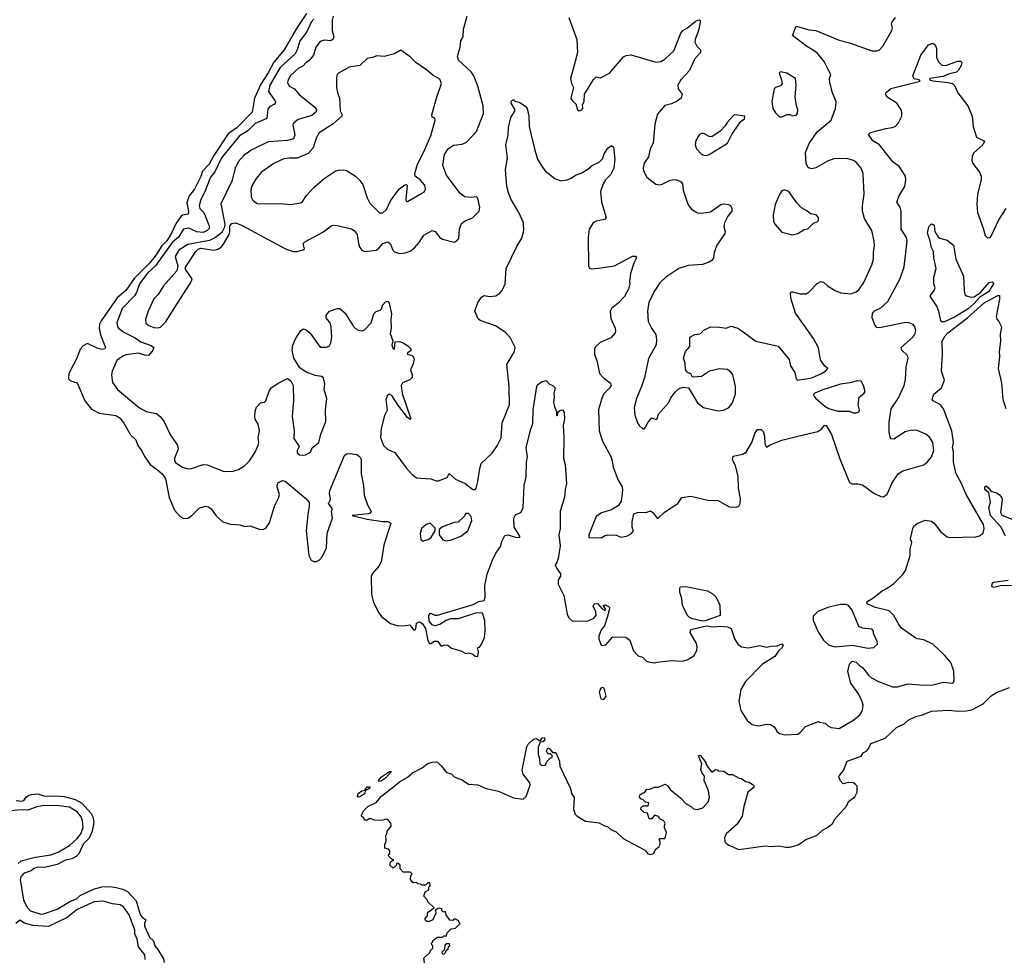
# Model space of a CAD drawing. Extents: x 1995161 to 2088924, y 769148 to 906007.
# Tile 267 of 335: x 2041963 to 2049535, y 848730 to 855958. Entities that reach past the tile are written whole.
import ezdxf

# ---------------------------------------------------------------- set-up
doc = ezdxf.new("R2010")
doc.units = 0

msp = doc.modelspace()

# ---------------------------------------------------------------- linework, layer by layer
at = {"layer": '0CON20XD'}
for points in [[(2044169.2, 856005), (2044090.8, 855889.2), (2043996.8, 855725), (2043918.7, 855631.3), (2043875, 855548.8), (2043818.2, 855461.8), (2043768.2, 855355), (2043750, 855245), (2043635, 855128.9), (2043565, 855079), (2043457.1, 854912.9), (2043420, 854845), (2043368.2, 854791.8), (2043355, 854752), (2043306.3, 854655), (2043267.5, 854602.5), (2043248.2, 854548.2), (2043261.1, 854485), (2043258.3, 854461.7), (2043215, 854453.2), (2043204.5, 854445.5), (2043167.4, 854392.6), (2043126.2, 854305), (2043095, 854255.3), (2043055, 854217.3), (2043005, 854138.4), (2042962.2, 854085), (2042843.2, 853966.8), (2042780, 853875), (2042712.5, 853817.5), (2042588.9, 853641.1), (2042576.7, 853615), (2042574.2, 853584.2), (2042585, 853533.1), (2042622.5, 853435), (2042618.9, 853425), (2042595, 853421), (2042565, 853428.3), (2042485, 853466.8), (2042451.2, 853448.8), (2042427.8, 853422.2), (2042402.7, 853355), (2042341.5, 853235), (2042338.6, 853195), (2042355, 853179.2), (2042404.1, 853164.1), (2042464.6, 853025), (2042515, 852962.5), (2042575, 852931.1), (2042702, 852912), (2042735, 852891.4), (2042764.5, 852855), (2042815.3, 852765.3), (2042855, 852726), (2042871.7, 852681.7), (2042900.8, 852645), (2042925, 852596), (2042965.4, 852535.4), (2043021.9, 852495), (2043058.5, 852465), (2043084.6, 852425), (2043112.8, 852282.8), (2043154.2, 852184.2), (2043196.3, 852136.3), (2043225, 852120.8), (2043255, 852124.4), (2043285, 852141.9), (2043346.2, 852203.8), (2043395.7, 852215.7), (2043415, 852211.4), (2043435, 852195.8), (2043475, 852141.4), (2043525, 852094.2), (2043585, 852076.2), (2043655, 852073.3), (2043695, 852058.8), (2043735, 852064), (2043805, 852038.8), (2043835, 852036.2), (2043855, 852046), (2043885, 852086.2), (2043923.3, 852215), (2043953.4, 852276.6), (2043960, 852305), (2043944, 852365), (2043947.5, 852395), (2043985, 852413.3), (2044005, 852408.8), (2044115, 852315.6), (2044164.4, 852274.4), (2044188, 852245), (2044190, 852215), (2044177.8, 852155), (2044166.5, 852025), (2044186.7, 851835), (2044205, 851799.2), (2044225, 851790.6), (2044245, 851791.1), (2044265, 851801.1), (2044289.5, 851825), (2044322.3, 851895), (2044327.7, 852005), (2044369.1, 852125), (2044361.2, 852175), (2044367.5, 852195), (2044337.5, 852235), (2044353.9, 852266.1), (2044345.8, 852315), (2044348.6, 852335), (2044460.8, 852605), (2044475, 852619.2), (2044505, 852621.1), (2044555, 852614.2), (2044580, 852595), (2044588.8, 852575), (2044589.2, 852465), (2044605.8, 852375.8), (2044611.1, 852301.1), (2044636.7, 852225), (2044665.8, 852174.2), (2044657.6, 852162.4), (2044642.1, 852157.9), (2044520, 852145), (2044635, 852114.7), (2044755, 852096.9), (2044795, 852097.9), (2044816.9, 852085), (2044763.3, 851916.7), (2044742.8, 851787.2), (2044725, 851754.2), (2044672.9, 851695), (2044665.6, 851675), (2044669.5, 851535), (2044684.5, 851475), (2044724.5, 851394.5), (2044745, 851366.2), (2044814.2, 851314.2), (2044865, 851298.8), (2044915, 851296), (2044962.9, 851302.9), (2044995, 851262.5), (2045005, 851264), (2045008.2, 851271.8), (2045015.4, 851314.6), (2045034.6, 851325.4), (2045045, 851323.3), (2045061.5, 851311.5), (2045083.8, 851275), (2045103, 851183), (2045115, 851160), (2045125, 851160), (2045153, 851177), (2045175, 851176.7), (2045205, 851140), (2045235, 851150), (2045256.4, 851146.4), (2045285, 851123.3), (2045355, 851103.3), (2045393, 851083), (2045417, 851087), (2045447, 851077), (2045465, 851062.5), (2045485, 851060), (2045492.5, 851095), (2045482.5, 851125), (2045498.3, 851131.7), (2045511.7, 851148.3), (2045536.7, 851205), (2045543.6, 851256.4), (2045540, 851335), (2045522.9, 851392.9), (2045475, 851396.2), (2045335, 851349.3), (2045275, 851349.1), (2045243.4, 851336.6), (2045195, 851304.4), (2045155, 851296), (2045135, 851302.5), (2045112, 851332), (2045109.6, 851375), (2045118.7, 851391.3), (2045125, 851393.3), (2045155, 851377.9), (2045175, 851378.5), (2045372.8, 851437.2), (2045449.8, 851460.2), (2045495, 851483.6), (2045535, 851490), (2045543.1, 851515), (2045540.8, 851605), (2045557.7, 851692.3), (2045596, 851795), (2045624, 851855), (2045660, 851905), (2045672, 851945), (2045695, 851990), (2045715.9, 851994.1), (2045775, 851976), (2045810, 851975), (2045810, 851985), (2045766.2, 852055), (2045763.6, 852123.6), (2045775, 852148.8), (2045819.3, 852170.7), (2045835.5, 852205), (2045843.4, 852375), (2045858.7, 852441.3), (2045861.2, 852555), (2045868.2, 852595), (2045857.8, 852665), (2045890.8, 852799.2), (2045909.1, 852850.9), (2045912.5, 852957.5), (2045940, 853135), (2045945, 853148), (2045975, 853172), (2046011.7, 853181.7), (2046037.5, 853155), (2046063.6, 853143.6), (2046080, 853125), (2046070, 853085), (2046073.8, 853055), (2046068.8, 853015), (2046075, 852980), (2046090, 852945), (2046090, 852915), (2046095, 852910), (2046100, 852915), (2046101.7, 852938.3), (2046120, 852955), (2046136.1, 852956.1), (2046150, 852935), (2046151.7, 852888.3), (2046141.2, 852835), (2046148.8, 852745), (2046143.8, 852585), (2046158, 852535), (2046168.3, 852388.3), (2046157.1, 852345), (2046153.5, 852285), (2046118.9, 852175), (2046118.2, 852045), (2046109.6, 851995), (2046120.6, 851909.4), (2046104.4, 851814.4), (2046095, 851782.5), (2046080, 851765), (2046093.3, 851735), (2046122.5, 851695), (2046121.7, 851678.3), (2046104.4, 851645.6), (2046104.4, 851615), (2046148.3, 851528.3), (2046173.9, 851383.9), (2046187, 851357), (2046215, 851330), (2046335, 851333.1), (2046377.1, 851355), (2046395.6, 851375), (2046394.5, 851404.5), (2046374.2, 851445), (2046380, 851465), (2046407, 851467), (2046442.5, 851425), (2046465, 851413.3), (2046467.5, 851425), (2046450, 851455), (2046465, 851456.2), (2046490, 851445), (2046497.5, 851435), (2046497, 851417), (2046481.7, 851358.3), (2046460, 851295), (2046435.4, 851264.6), (2046415.6, 851215), (2046415.7, 851195), (2046431.2, 851151.2), (2046445, 851143.5), (2046470.2, 851149.8), (2046525, 851210), (2046625, 851208.8), (2046654.1, 851184.1), (2046683.9, 851103.9), (2046720, 851065), (2046753.6, 851053.6), (2046783.8, 851023.8), (2046798.3, 851018.3), (2046845, 851010.8), (2046864.5, 851015.5), (2046972.4, 851027.6), (2047057.2, 851022.8), (2047095, 851033.1), (2047146.2, 851065), (2047169.2, 851105), (2047172.2, 851135), (2047164.3, 851165), (2047119.4, 851245), (2047123.1, 851266.9), (2047245, 851294.6), (2047295, 851287.7), (2047355, 851292.3), (2047405, 851288.4), (2047435.6, 851275), (2047459.2, 851195), (2047486, 851155), (2047515, 851134.3), (2047565, 851127.1), (2047655, 851142.9), (2047705, 851130), (2047740.5, 851139.5), (2047787.4, 851142.6), (2047825, 851156.2), (2047833.3, 851145), (2047825, 851126.7), (2047800, 851105), (2047769.7, 851060.3), (2047675, 851001.4), (2047545, 850867.5), (2047510, 850805), (2047492.5, 850715), (2047509.2, 850645), (2047558.3, 850568.3), (2047595, 850536), (2047645, 850525.8), (2047705, 850538.8), (2047737.3, 850537.3), (2047765, 850518.8), (2047785.7, 850485.7), (2047805, 850468), (2047847, 850457), (2047947.5, 850462.5), (2047965.5, 850474.5), (2048005, 850521.2), (2048105, 850560), (2048113, 850553), (2048157, 850547), (2048177, 850527), (2048203.6, 850513.6), (2048265, 850506), (2048377.7, 850572.3), (2048426.9, 850613.1), (2048445.5, 850645), (2048449.1, 850685), (2048443, 850713), (2048412.8, 850772.8), (2048354, 850855), (2048332, 850945), (2048345, 851000), (2048365, 851022.5), (2048395, 851016.2), (2048421.2, 850991.2)], [(2044225, 855962.5), (2044205, 855939.3), (2044170.3, 855865), (2044117.8, 855795), (2044098, 855725), (2044081.8, 855695), (2043965, 855588.8), (2043886.8, 855455), (2043876.2, 855405), (2043925.4, 855335), (2043929.6, 855320.4), (2043922.2, 855307.8), (2043885, 855286.7), (2043870.5, 855269.5), (2043863.3, 855196.7), (2043775, 855160.2), (2043716.3, 855103.7), (2043653.4, 855065), (2043513.8, 854895), (2043462.8, 854787.2), (2043430, 854745), (2043385, 854629.1), (2043356.2, 854575), (2043343.6, 854525), (2043347.8, 854505), (2043378.9, 854475), (2043415.4, 854385), (2043422.7, 854355), (2043404.7, 854335), (2043375, 854321.3), (2043325.6, 854325.6), (2043265, 854354.3), (2043223.5, 854346.5), (2043184, 854286), (2043135, 854244.8), (2043008.7, 854065), (2042945, 854007.3), (2042919.4, 853975), (2042884.8, 853925), (2042862, 853858), (2042846.6, 853833.4), (2042751.2, 853735), (2042710, 853625), (2042715, 853597.5), (2042724, 853585), (2042765, 853554.2), (2042849.9, 853509.9), (2042895, 853479.1), (2042975, 853450.6), (2042995.8, 853435), (2042985, 853410), (2042952.5, 853375), (2042925, 853376.5), (2042877.8, 853392.2), (2042779.9, 853380.1), (2042755, 853369.1), (2042710, 853335), (2042674.1, 853254.1), (2042670, 853225), (2042675.9, 853165.9), (2042715, 853112), (2042885, 852973.1), (2042935, 852944), (2043015, 852927.5), (2043045, 852903.3), (2043073.2, 852863.2), (2043122.6, 852762.6), (2043177.5, 852685), (2043182.5, 852655), (2043152.5, 852585), (2043154.2, 852565), (2043165, 852548.8), (2043215, 852515.8), (2043255, 852502.5), (2043284.1, 852505.9), (2043375, 852537.1), (2043405, 852533.1), (2043535, 852482.5), (2043605, 852484), (2043645, 852498.8), (2043695, 852528.8), (2043730, 852565), (2043775, 852630), (2043796.5, 852685), (2043801.1, 852705), (2043797.1, 852745), (2043806.9, 852795), (2043796.4, 852846.4), (2043775, 852884), (2043772.5, 852902.5), (2043775, 852946.2), (2043785, 852976.4), (2043815, 853010.8), (2043845, 853016.7), (2043855, 853026.7), (2043880.4, 853099.6), (2043896, 853125), (2043956.7, 853165), (2044023, 853197), (2044049.3, 853179.3), (2044066.7, 853145), (2044068.8, 853025), (2044058, 852905), (2044074.2, 852794.2), (2044071.9, 852735), (2044111.2, 852675), (2044096, 852645), (2044096, 852625), (2044115, 852610.8), (2044135, 852606.9), (2044160.6, 852609.4), (2044190, 852625), (2044202.5, 852635), (2044213.3, 852665), (2044263.3, 852705), (2044279.4, 852770.6), (2044317, 852867), (2044316, 852955), (2044324.1, 853044.1), (2044304.1, 853114.1), (2044308.8, 853155), (2044305, 853180), (2044296.1, 853206.1), (2044283.6, 853213.6), (2044235, 853221.4), (2044166.7, 853246.7), (2044118.5, 853278.5), (2044071.2, 853355), (2044058.9, 853415), (2044063.6, 853455), (2044085, 853503.3), (2044125, 853566.9), (2044145, 853579.1), (2044165, 853573.2), (2044197, 853547), (2044275, 853439.2), (2044322.3, 853437.7), (2044344.2, 853445.8), (2044357, 853473), (2044362.5, 853515), (2044357.8, 853595), (2044350, 853625), (2044320, 853665), (2044320, 853685), (2044346, 853715), (2044405, 853736.5), (2044426.2, 853735), (2044465, 853700), (2044525.5, 853605.5), (2044545, 853582.9), (2044569.1, 853569.1), (2044595, 853564.3), (2044615, 853571.4), (2044665.4, 853624.6), (2044686.2, 853695), (2044705, 853713.3), (2044735, 853722.5), (2044745, 853732.5), (2044756.7, 853765), (2044775, 853787.5), (2044791.7, 853791.7), (2044805, 853777.5), (2044823.3, 853695), (2044817.5, 853655), (2044820, 853585), (2044811.4, 853545), (2044833, 853487), (2044826, 853454), (2044834.4, 853425), (2044846.3, 853423.7), (2044850.5, 853479.5), (2044885, 853482.5), (2044912.7, 853472.7), (2044949.2, 853449.2), (2044970, 853425), (2044970, 853410), (2044945, 853396.2), (2044943.3, 853385), (2044983.8, 853373.8), (2044995.8, 853345.8), (2044989.3, 853310.7), (2044968.8, 853265), (2044981.2, 853225), (2044981.2, 853205), (2044962.7, 853187.3), (2044908, 853165), (2044897.5, 853145), (2044903.3, 853083.3), (2044971.7, 852888.3), (2044965, 852882.5), (2044945, 852897.5), (2044870, 852995), (2044825, 853068), (2044805, 853078), (2044788, 853065), (2044778.8, 853035), (2044788, 852955), (2044767.7, 852912.3), (2044743.3, 852813.3), (2044738.6, 852745), (2044761.7, 852681.7), (2044795, 852651.4), (2044847.6, 852627.6), (2044935, 852510), (2044980.3, 852460.3), (2045015, 852433.8), (2045125, 852426.7), (2045165, 852410), (2045185, 852410), (2045250, 852435), (2045265, 852467.5), (2045314.4, 852424.4), (2045389.4, 852389.4), (2045448.8, 852345), (2045465, 852342.9), (2045474.2, 852355), (2045487.1, 852405), (2045500.6, 852505), (2045512.5, 852545), (2045597.6, 852622.4), (2045635, 852680), (2045665, 852742.5), (2045674.6, 852855.4), (2045729.5, 852995), (2045728.4, 853135), (2045709.5, 853305), (2045767.1, 853405), (2045772.5, 853435), (2045735, 853514), (2045695.7, 853555), (2045622.6, 853602.6), (2045505, 853643.8), (2045487.7, 853657.7), (2045464, 853715), (2045485, 853782.5), (2045515, 853823.3), (2045535, 853836.7), (2045575, 853828.8), (2045625, 853833.8), (2045655.9, 853854.1), (2045673.3, 853875), (2045696, 853925), (2045703.8, 854045), (2045785, 854212.5)], [(2044375, 855985.8), (2044367.2, 855955), (2044366.7, 855875), (2044379.2, 855825), (2044375, 855807.5), (2044355, 855794), (2044305, 855799.4), (2044275, 855788.6), (2044239.2, 855745), (2044223.6, 855685), (2044192.6, 855647.4), (2044167, 855627), (2044140.4, 855599.6), (2044105, 855580.9), (2044045, 855527.5), (2044027.3, 855495), (2044023.8, 855473.8), (2044035.6, 855445.6), (2044077.5, 855425), (2044112.6, 855382.6), (2044232.5, 855285), (2044244.4, 855265), (2044240, 855245), (2044209.8, 855220.2), (2044105, 855189.1), (2044070.8, 855165), (2044063.3, 855145), (2044079.4, 855070.6), (2044068.1, 855041.9), (2044022.7, 855027.3), (2043872.6, 855017.4), (2043743.3, 854955), (2043685, 854909.2), (2043644.4, 854865), (2043619.4, 854815), (2043594.5, 854715), (2043511.1, 854541.1), (2043541.8, 854385), (2043538.3, 854361.7), (2043518.1, 854321.9), (2043468.1, 854281.9), (2043422.1, 854257.9), (2043255, 854229.2), (2043187.5, 854185), (2043159.2, 854135), (2043180, 854065), (2043171.9, 854025), (2043069.3, 853910.7), (2043028.1, 853845), (2042995, 853809.3), (2042950.8, 853715), (2042930.9, 853655), (2042933.7, 853623.7), (2042956.2, 853605), (2042995, 853589.8), (2043025, 853586.1), (2043045, 853592.6), (2043085, 853631.1), (2043218.4, 853841.6), (2043280, 853935), (2043289.6, 853965), (2043237.1, 854035), (2043237.5, 854055), (2043316.4, 854175), (2043335, 854193.5), (2043355, 854200.9), (2043455, 854185.9), (2043486.3, 854193.7), (2043511.4, 854208.6), (2043530, 854230), (2043572.7, 854305), (2043578.9, 854325), (2043578.9, 854371.1), (2043595, 854390.7), (2043625, 854393.8), (2043675, 854375.7), (2044008.1, 854195), (2044066, 854174), (2044095, 854174.6), (2044143.6, 854186.4), (2044152.5, 854195), (2044143.3, 854235), (2044155, 854250), (2044295, 854324.3), (2044357.3, 854372.7), (2044372.4, 854377.6), (2044405, 854375.2), (2044515, 854348.4), (2044535.5, 854335), (2044558.5, 854305), (2044567.8, 854235), (2044578.1, 854205), (2044595, 854184.4), (2044615, 854175.6), (2044705, 854185.4), (2044725, 854198.9), (2044754.5, 854235.5), (2044795, 854249.2), (2044815, 854232), (2044831.5, 854185), (2044845, 854170.9), (2044885, 854159.6), (2044927, 854163), (2044965, 854176.9), (2044998.6, 854201.4), (2045035, 854243.8), (2045070, 854300), (2045134.2, 854335.8), (2045158.5, 854328.5), (2045195, 854283.3), (2045215, 854270), (2045305, 854246.7), (2045325, 854256.7), (2045340, 854275), (2045346.2, 854345), (2045361.2, 854388.8), (2045388.8, 854411.2), (2045445, 854433.8), (2045496, 854485), (2045500.8, 854515), (2045486.7, 854585), (2045476, 854596), (2045456.4, 854593.6), (2045435, 854590), (2045385, 854596), (2045350.3, 854620.3), (2045245, 854760.8), (2045216.2, 854835), (2045229.7, 854920.3), (2045257.1, 854965), (2045298.7, 854991.3), (2045365, 855000.6), (2045400, 855015), (2045475, 855096.2), (2045529.5, 855235), (2045527.5, 855295), (2045487.3, 855447.3), (2045455.9, 855525), (2045435, 855557.3), (2045338.6, 855645), (2045329.4, 855675), (2045350, 855745), (2045355.9, 855794.1), (2045373.8, 855825), (2045375.7, 855885), (2045405.4, 855984.6)], [(2046185.8, 855975), (2046247.5, 855805), (2046253.8, 855705), (2046234, 855636), (2046199.2, 855505), (2046205.9, 855465.9), (2046221.2, 855435), (2046202.5, 855355), (2046213.6, 855333.6), (2046240.7, 855310.7), (2046253, 855263), (2046265, 855257.5), (2046286.1, 855263.9), (2046292.5, 855275), (2046290, 855305), (2046303, 855327), (2046306.2, 855385), (2046375, 855497.5), (2046395, 855516.7), (2046429.3, 855510.7), (2046497.5, 855545), (2046607, 855673), (2046627.3, 855682.7), (2046665, 855686), (2046855, 855630.8), (2046894.4, 855635.6), (2046925.4, 855654.6), (2046992.6, 855717.4), (2047047, 855853), (2047063.3, 855875), (2047098.8, 855895), (2047160, 855945), (2047186, 855956), (2047195, 855950), (2047195.9, 855935.9), (2047183.3, 855873.3)], [(2047183.3, 855873.3), (2047158, 855805), (2047156, 855785), (2047170, 855755), (2047198.8, 855725), (2047199.2, 855705), (2047152.9, 855655), (2047115, 855566), (2047047.1, 855495), (2047024.2, 855455), (2047025.8, 855425.8), (2047057.1, 855385), (2047049.4, 855355), (2047019.2, 855330.8), (2046975, 855310.6), (2046925, 855298), (2046868.3, 855231.7), (2046848.5, 855155), (2046835, 855007.5), (2046810.8, 854965), (2046797.9, 854902.1), (2046766, 854855), (2046758, 854815), (2046760, 854795), (2046785.7, 854745.7), (2046855, 854692.5), (2046885, 854687.5), (2046905, 854691.4), (2046965, 854722), (2046995, 854729.2), (2047016.6, 854726.6), (2047049.3, 854709.3), (2047060, 854695), (2047064.2, 854645), (2047092.7, 854562.7), (2047104.3, 854534.3), (2047130.3, 854500.3), (2047175, 854472.5), (2047205, 854469.2), (2047275, 854478.6), (2047355, 854536.2), (2047375, 854540), (2047415, 854536.2), (2047428.6, 854528.6), (2047440, 854505), (2047440, 854485), (2047410, 854445), (2047383.3, 854395), (2047378.8, 854365), (2047388.3, 854328.3), (2047385.8, 854314.2), (2047325, 854222.5), (2047304.3, 854165.7), (2047299.4, 854125), (2047285, 854105.7), (2047265, 854091.8), (2047215, 854073.8), (2047103, 854067), (2047032, 854045), (2046931.9, 853978.1), (2046886.3, 853933.7), (2046846.7, 853875), (2046800.5, 853785), (2046790.6, 853715), (2046797.1, 853635), (2046820.8, 853585), (2046856, 853535), (2046861.2, 853495), (2046857, 853457), (2046799.7, 853350.3), (2046766.7, 853205), (2046744.6, 853135.4), (2046705.6, 853045), (2046687.5, 852975), (2046694.3, 852915), (2046715, 852857.5), (2046726.1, 852836.1), (2046755, 852810), (2046765, 852810), (2046775, 852822.5), (2046795, 852862.5), (2046823.9, 852896.1), (2046855, 852882.5), (2046865, 852890), (2046876.4, 852923.6), (2046955, 853012.5), (2046971.7, 853048.3), (2047005, 853092.5), (2047035, 853120), (2047065, 853130), (2047106.4, 853126.4), (2047175, 853010), (2047222.5, 852975), (2047335, 852948), (2047375, 852954), (2047415, 852972), (2047442, 853005), (2047467.7, 853077.7), (2047467.5, 853135), (2047446, 853225), (2047434.3, 853244.3), (2047405, 853268), (2047345, 853272.9), (2047267, 853253), (2047205, 853212.5), (2047145, 853207.5), (2047133.6, 853213.6), (2047123, 853233), (2047095, 853247.5), (2047083.3, 853265), (2047080, 853315), (2047066.7, 853355), (2047082.5, 853405), (2047117.5, 853445), (2047117.5, 853515), (2047155, 853536.7), (2047195, 853540), (2047225, 853570), (2047275, 853596), (2047343.6, 853593.6), (2047395, 853583.8), (2047435, 853600), (2047485, 853583.8), (2047516.7, 853565), (2047625, 853483.8), (2047795, 853446.2), (2047880, 853345), (2047891.2, 853295), (2047923.9, 853243.9), (2047934.2, 853194.2), (2047945, 853183.8), (2048055, 853203.8), (2048128, 853235), (2048158.8, 853255), (2048176.7, 853275), (2048155, 853293.3), (2048120.5, 853340.5), (2048105, 853432.5), (2048068.1, 853505), (2047928.9, 853698.9), (2047893.1, 853815), (2047890, 853855), (2047895, 853863.3), (2047905, 853864), (2047965, 853848.1), (2048011.7, 853848.3), (2048035, 853864), (2048095, 853928), (2048125, 853944), (2048145, 853937.5), (2048175, 853910.8), (2048234.3, 853874.3), (2048277, 853857), (2048355, 853848.6), (2048395, 853864.2), (2048415, 853880), (2048453.6, 853936.4), (2048516.8, 854073.2), (2048530, 854115), (2048527.7, 854172.3), (2048535.7, 854214.3), (2048534.4, 854255), (2048515.6, 854335), (2048485.6, 854385), (2048459.5, 854429.5), (2048444.6, 854485), (2048443.5, 854525), (2048457.8, 854615), (2048449.5, 854775), (2048434.4, 854815), (2048395, 854862.5), (2048375, 854875.6), (2048325, 854890.5), (2048225, 854886.5), (2048175, 854868.9), (2048085, 854817.5), (2048055, 854811.4), (2048035, 854814.3), (2048025, 854822.5), (2048011.4, 854851.4), (2048005.5, 854935.5), (2048034.6, 855005), (2048095, 855095.6), (2048204, 855185), (2048236.6, 855273.4), (2048240.6, 855325), (2048213.3, 855395), (2048192.1, 855475), (2048190, 855505), (2048200, 855535), (2048184.2, 855565), (2048148.9, 855635), (2048095, 855703.6), (2048005, 855759.4), (2047906.2, 855835), (2047933.3, 855906.7), (2048035, 855880), (2048085, 855875.6), (2048265, 855799.6), (2048345, 855778.9), (2048515, 855718), (2048555, 855718), (2048575, 855726.2), (2048600.8, 855755), (2048668.8, 855875), (2048676.2, 855895), (2048667.5, 855925), (2048670, 855935), (2048697.5, 855975)], [(2045785, 854212.5), (2045823.9, 854276.1), (2045839.2, 854335), (2045838.6, 854395), (2045802.2, 854475), (2045742.5, 854575), (2045722.1, 854625), (2045710, 854675), (2045698, 854805), (2045713.8, 854895), (2045702, 854995), (2045719.8, 855070.2), (2045723, 855127), (2045739.2, 855205), (2045771.2, 855255), (2045769.5, 855269.5), (2045743.3, 855315), (2045743, 855327), (2045755, 855340), (2045765, 855340), (2045771.7, 855331.7), (2045805, 855322.5), (2045853.6, 855293.6), (2045866.2, 855275), (2045879.2, 855215), (2045880, 855135), (2045923.1, 854965), (2045946, 854885), (2045983.1, 854823.1), (2046005, 854793.8), (2046077.5, 854735), (2046125, 854718), (2046174.1, 854725.9), (2046202.7, 854737.3), (2046237.3, 854762.7), (2046285, 854780.8), (2046332.1, 854807.9), (2046365, 854835.7), (2046418.8, 854861.2), (2046445, 854887.5), (2046458, 854925), (2046485, 854970), (2046515, 854990), (2046530.7, 854980.7), (2046539.5, 854885), (2046532.5, 854815), (2046505.6, 854765), (2046467.5, 854725), (2046449.2, 854695), (2046430.8, 854635), (2046437.5, 854555), (2046473.3, 854435), (2046459.5, 854420.5), (2046395, 854408.6), (2046372, 854395), (2046343.6, 854346.4), (2046333.5, 854285), (2046336.2, 854065), (2046345, 854047.5), (2046360.7, 854040.7), (2046415, 854046), (2046537.5, 854065), (2046675, 854138.8), (2046698.8, 854138.8), (2046707.5, 854125), (2046686.7, 854085), (2046661.2, 854005), (2046652, 853945), (2046656, 853925), (2046645.7, 853885), (2046615, 853828.8), (2046564.2, 853775.8), (2046513.3, 853735), (2046503.8, 853715), (2046508.8, 853658.8), (2046542, 853585), (2046546, 853565), (2046541.2, 853548.8), (2046508.3, 853511.7), (2046428, 853475), (2046394, 853445), (2046382.5, 853425), (2046382.5, 853385), (2046402.9, 853325), (2046420.8, 853235), (2046455, 853199.2), (2046504.2, 853164.2), (2046510.8, 853145), (2046502.5, 853125), (2046453.7, 853076.3), (2046438.6, 853045), (2046415, 852960), (2046415.6, 852874.4), (2046420, 852795), (2046446, 852715), (2046508.8, 852598.8), (2046520, 852565), (2046526, 852515), (2046565.8, 852415), (2046595.7, 852365), (2046600, 852335), (2046588, 852255), (2046568.3, 852221.7), (2046515, 852186.2), (2046437.5, 852165), (2046395, 852136.7), (2046340, 851995), (2046340, 851975), (2046435, 851973.3), (2046465, 851991.2), (2046486.4, 851996.4), (2046553, 851993), (2046585, 851976.7), (2046630, 851985), (2046665, 852002.5), (2046682.5, 852025), (2046673.3, 852055), (2046672.5, 852095), (2046685, 852156.7), (2046715, 852166.7), (2046785, 852168.6), (2046815, 852178.8), (2046834.4, 852164.4), (2046864.5, 852124.5), (2046874.1, 852124.1), (2046921.5, 852168.5), (2047023.9, 852236.1), (2047055, 852281.4), (2047125, 852292), (2047255, 852260.8), (2047335, 852258.8), (2047420.3, 852210.3), (2047475, 852208), (2047492.5, 852215), (2047504.2, 852235), (2047505.6, 852275), (2047491.4, 852355), (2047487, 852447), (2047468, 852525), (2047445.8, 852575), (2047450, 852600), (2047524.5, 852615.5), (2047549.7, 852630.3), (2047593.8, 852705), (2047615.8, 852775), (2047635.9, 852804.1), (2047664.1, 852804.1), (2047679.3, 852789.3), (2047690, 852755), (2047693.3, 852695), (2047705, 852668.8), (2047733.7, 852686.3), (2047825, 852723.4), (2047956.9, 852756.9), (2048101.1, 852788.9), (2048130.7, 852809.3), (2048151.5, 852838.5), (2048165, 852837.1), (2048205, 852766.7), (2048268.9, 852578.9), (2048345, 852398.6), (2048365, 852388.1), (2048408.3, 852388.3), (2048445, 852380), (2048532.5, 852315), (2048585, 852290), (2048605, 852286.7), (2048635, 852307.5), (2048672, 852395), (2048718.8, 852465), (2048755, 852487.1), (2048915.7, 852534.3), (2048945, 852556.2), (2048975, 852594), (2048993.5, 852645), (2048985.6, 852705), (2048962.8, 852742.8), (2048931.2, 852768.8), (2048865, 852796.9), (2048825, 852800.6), (2048773.7, 852786.3), (2048685, 852730.8), (2048665, 852734), (2048656.8, 852746.8), (2048650.5, 852785), (2048650.4, 852865), (2048665.4, 852964.6), (2048719.4, 853045), (2048765.5, 853144.5), (2048775, 853190), (2048780.4, 853285), (2048795.5, 853355), (2048790.8, 853375), (2048745.9, 853415.9), (2048741.4, 853435), (2048832.7, 853515), (2048847.3, 853535), (2048854.3, 853565.7), (2048846.9, 853595), (2048835, 853612), (2048795, 853627.5), (2048765, 853626.4), (2048575, 853587.1), (2048555, 853590.6), (2048539.4, 853609.4), (2048519.6, 853665), (2048522.5, 853697.5), (2048537, 853717), (2048585, 853741.9), (2048639.2, 853790.8), (2048735, 853968), (2048764.7, 854055.3), (2048788.9, 854255), (2048782, 854282), (2048740.6, 854345), (2048740.8, 854485), (2048733.8, 854515), (2048708, 854555), (2048725.8, 854605), (2048770.6, 854675), (2048777.5, 854725), (2048774.4, 854755), (2048727.4, 854827.4), (2048678, 854865), (2048575, 854994), (2048524.2, 855025), (2048490, 855075), (2048505, 855088.8), (2048625, 855121.2), (2048672, 855128), (2048695, 855136.7), (2048720, 855165), (2048747.5, 855215), (2048747.5, 855245), (2048742.5, 855265), (2048708.8, 855315), (2048635, 855361.2), (2048620, 855385), (2048623.3, 855395), (2048663, 855427), (2048887.5, 855485), (2048880, 855495), (2048841.7, 855501.7), (2048832.5, 855525), (2048892.5, 855685), (2048952.5, 855765), (2048985, 855776.7), (2049003.3, 855765), (2049013.3, 855735), (2049014, 855665), (2049031.1, 855631.1), (2049055, 855607.5), (2049085, 855605.7), (2049175, 855637.5), (2049198, 855638), (2049208, 855628), (2049203.8, 855605), (2049181.7, 855568.3), (2049166, 855554), (2049105, 855538.2), (2049065, 855520.5), (2048962.5, 855505), (2048960, 855495), (2048985, 855486.2), (2049103.3, 855475), (2049135.4, 855465.4), (2049152.4, 855452.4), (2049177.5, 855395), (2049253.3, 855295), (2049287.8, 855215), (2049295.4, 855135.4), (2049321.9, 855055), (2049383.3, 855023.3), (2049370, 854995), (2049299.1, 854930.9), (2049286.9, 854905), (2049285.6, 854875), (2049291.7, 854851.7), (2049342.9, 854785), (2049356.7, 854755), (2049357.8, 854725), (2049330, 854615), (2049324.4, 854535), (2049328.1, 854475), (2049372.9, 854355), (2049387.3, 854297.3), (2049405, 854278.8), (2049425, 854281.2), (2049435, 854291.2), (2049491.7, 854418.3), (2049548.2, 854505)], [(2044731.3, 854471.3), (2044755, 854473.1), (2044785, 854496.9), (2044815.9, 854565), (2044855, 854621.1), (2044885, 854655.8), (2044925, 854686.7), (2044935, 854690), (2044943.3, 854683.3), (2044933.1, 854575), (2044935, 854562.5), (2044945, 854558.8), (2045060, 854625), (2045075, 854636.7), (2045084, 854655), (2045078.8, 854685), (2045042, 854725), (2045003.3, 854755), (2045001.4, 854775), (2045022.6, 854847.4), (2045068.4, 854935), (2045125.3, 855065), (2045158, 855185), (2045155, 855200), (2045135, 855207.5), (2045133.1, 855225), (2045167.7, 855355), (2045206.4, 855466.4), (2045195, 855500.8), (2045140.9, 855530.9), (2045091.8, 855571.8), (2045008.6, 855628.6), (2044965, 855672), (2044895, 855722.5), (2044845, 855696), (2044765, 855673.3), (2044709.3, 855680.7), (2044675, 855666.7), (2044635, 855660), (2044578.8, 855605), (2044496.8, 855593.2), (2044415, 855546.7), (2044404.1, 855535.9), (2044398.8, 855515), (2044398.2, 855435), (2044406, 855395), (2044422.8, 855352.8), (2044426.4, 855256.4), (2044443.3, 855225), (2044440, 855215), (2044372.5, 855157.5), (2044265, 855086), (2044243.6, 855046.4), (2044218.9, 854971.1), (2044181.9, 854928.1), (2044097.9, 854892.1), (2044035, 854893.5), (2043995, 854887.1), (2043917.6, 854852.4), (2043823.1, 854785), (2043782.2, 854735), (2043746.7, 854675), (2043740, 854645), (2043741.9, 854595), (2043755, 854570), (2043785, 854547.1), (2043805, 854541.4), (2043965, 854543.5), (2044045, 854535.7), (2044125, 854548.8), (2044135.7, 854554.3), (2044168.8, 854605), (2044223.9, 854666.1), (2044303.6, 854736.4), (2044388.3, 854791.7), (2044415, 854800), (2044455, 854801.9), (2044475, 854797.1), (2044545, 854753.3), (2044580, 854720), (2044600.7, 854690.7), (2044635, 854586.2), (2044655, 854545.8), (2044731.3, 854471.3)], [(2047825, 855210), (2047865, 855227.5), (2047887, 855227), (2047905, 855217.5), (2047935, 855223.3), (2047943.3, 855235), (2047946, 855265), (2047936.2, 855295), (2047927.1, 855365), (2047934, 855455), (2047928, 855505), (2047862.5, 855545), (2047813.8, 855556.2), (2047802.5, 855545), (2047822.5, 855495), (2047827, 855463), (2047815, 855447.5), (2047775, 855436.2), (2047764.3, 855425.7), (2047747.9, 855327.9), (2047755.7, 855275), (2047775, 855240), (2047805, 855210), (2047825, 855210)], [(2047245, 854913.8), (2047265, 854920), (2047405, 855007.5), (2047440, 855075), (2047493.3, 855155), (2047512.3, 855177.7), (2047537.5, 855195), (2047540, 855215), (2047465, 855226.7), (2047455, 855222.5), (2047403.9, 855166.1), (2047389.5, 855140.5), (2047349.3, 855100.7), (2047285, 855057.5), (2047265, 855060), (2047225, 855083.3), (2047205, 855083.3), (2047188.3, 855071.7), (2047162.3, 855027.7), (2047158.8, 854995), (2047166.7, 854965), (2047205, 854923.3), (2047224.2, 854914.2), (2047245, 854913.8)], [(2047905, 854303.3), (2047945.9, 854314.1), (2047995, 854342.5), (2048025, 854350), (2048067, 854393), (2048095, 854402.5), (2048106.4, 854413.6), (2048106.7, 854435), (2048087, 854457), (2048045, 854463.3), (2048017.3, 854487.3), (2047975, 854511.2), (2047938.3, 854548.3), (2047877.5, 854635), (2047840.7, 854649.3), (2047825, 854640), (2047805, 854613.3), (2047772.2, 854535), (2047756.2, 854455), (2047760, 854405), (2047771.7, 854381.7), (2047823.9, 854323.9), (2047905, 854303.3)], [(2049075, 853633.8), (2049054.5, 853634.5), (2049045.8, 853645), (2049032.3, 853712.3), (2049016.2, 853755), (2048966.2, 853825), (2048966.7, 853835), (2048996.7, 853875), (2049002.5, 853895), (2048993.3, 853925), (2048993.8, 853975), (2049012, 854045), (2048992.5, 854125), (2048991.4, 854175), (2048974.3, 854205), (2048963.1, 854265), (2048943.7, 854315), (2048955, 854363.8), (2048975, 854388), (2048996.2, 854376.2), (2049000, 854325), (2049027.3, 854287.3), (2049038.3, 854278.3), (2049095, 854262.5), (2049145, 854222.5), (2049162, 854115), (2049222.1, 853985), (2049225.5, 853875.5), (2049232.5, 853845), (2049243, 853833), (2049276.4, 853823.6), (2049303.6, 853826.4), (2049351.7, 853858.3), (2049418, 853935), (2049441.2, 853941.2), (2049450, 853935), (2049451.4, 853925), (2049414, 853865), (2049346.1, 853823.9), (2049303.3, 853775), (2049256.4, 853733.6), (2049157.2, 853672.8), (2049075, 853633.8)], [(2048421.2, 850991.2), (2048443.3, 850975), (2048490, 850915), (2048513.3, 850895), (2048567, 850867), (2048675, 850826.9), (2048713.2, 850826.8), (2048795, 850848.5), (2048915, 850838.6), (2048985, 850840.8), (2049065, 850861.2), (2049135, 850853.3), (2049145, 850860), (2049150, 850875), (2049145.9, 850945.9), (2049122.7, 851012.7), (2049075, 851070), (2048985, 851153.8), (2048917.3, 851187.3), (2048865, 851196.2), (2048845.8, 851205.8), (2048745, 851277.5), (2048723.3, 851305), (2048685.8, 851375.8), (2048649.7, 851409.7), (2048545, 851436.7), (2048480, 851465), (2048477.5, 851475), (2048484.1, 851485.9), (2048523, 851507), (2048595, 851563.3), (2048635, 851583.8), (2048685, 851621.2), (2048755, 851688.8), (2048775, 851720), (2048810, 851835), (2048810, 851885), (2048823.3, 851935), (2048814.2, 851965), (2048832, 852045), (2048838.8, 852061.2), (2048865, 852083.3), (2048925, 852106.7), (2048975, 852100), (2048996.2, 852085), (2049047.9, 852017.9), (2049095, 851979.2), (2049110, 851975), (2049315, 851978.9), (2049345, 851987.1), (2049371.3, 852008.7), (2049380.6, 852045), (2049374.5, 852075), (2049240.3, 852305), (2049203.4, 852395), (2049165.3, 852465), (2049144.2, 852555), (2049142.9, 852635), (2049137.3, 852665), (2049143.1, 852705), (2049130.3, 852795), (2049068.5, 852965), (2049045.3, 852995.3), (2048986.7, 853025), (2048980, 853035), (2048993.9, 853076.1), (2049052, 853125), (2049076.2, 853185), (2049052, 853255), (2049058.8, 853385), (2049056.5, 853485), (2049079.7, 853525), (2049101.5, 853548.5), (2049251.4, 853665), (2049379.2, 853780.8), (2049485, 853836.2), (2049496.7, 853835), (2049497.7, 853807.7), (2049472, 853675), (2049476.7, 853655), (2049493.3, 853635), (2049514, 853595), (2049502.1, 853537.9), (2049505.6, 853485), (2049494.5, 853405), (2049497.5, 853365), (2049488.2, 853275), (2049514.4, 853165), (2049524.2, 853035), (2049546, 852966)], [(2048373.6, 852933.6), (2048395, 852933.8), (2048415, 852942.5), (2048422.5, 852955), (2048411.2, 852995), (2048417.5, 853055), (2048455, 853081.2), (2048463.8, 853095), (2048452.5, 853145), (2048435, 853176), (2048405, 853179.4), (2048346.3, 853163.7), (2048275, 853154.6), (2048131.8, 853108.2), (2048077.5, 853085), (2048068.1, 853075), (2048069.5, 853065), (2048086.7, 853045), (2048155, 852984.5), (2048185, 852966), (2048255, 852947.5), (2048345, 852947.5), (2048373.6, 852933.6)], [(2049545, 851988.5), (2049507.1, 852057.1), (2049427.8, 852145), (2049415.7, 852205), (2049427.5, 852245), (2049420, 852290), (2049417, 852317), (2049386, 852345), (2049386.1, 852363.9), (2049395, 852371.2), (2049416.7, 852355), (2049430, 852330), (2049475, 852318), (2049495, 852306.2), (2049515, 852280), (2049518.6, 852265), (2049505.7, 852165.7), (2049515.6, 852145.6), (2049635, 852101.2)], [(2045245, 851948.8), (2045275, 851953.8), (2045355, 851983.8), (2045409.2, 852025), (2045440, 852105), (2045434, 852135), (2045415, 852158.8), (2045395, 852160), (2045380, 852135), (2045335, 852093.3), (2045305, 852090), (2045215, 852056.7), (2045190, 852035), (2045190, 851995), (2045216.1, 851956.1), (2045245, 851948.8)], [(2045065, 851947.5), (2045075, 851952.5), (2045105, 851960), (2045125, 851972.5), (2045157.5, 852025), (2045157, 852047), (2045120, 852085), (2045090, 852075), (2045053.3, 852045), (2045042.5, 852005), (2045048.3, 851958.3), (2045065, 851947.5)], [(2049595.3, 851605.3), (2049505, 851603.2), (2049455, 851590.3), (2049438.5, 851598.5), (2049443.5, 851625), (2049455, 851631.2), (2049565, 851647.7)], [(2047215, 851332.3), (2047138, 851348), (2047117.1, 851357.1), (2047099.1, 851375), (2047060.5, 851455), (2047055, 851502.5), (2047040, 851555), (2047040, 851585), (2047046, 851595), (2047085, 851598.6), (2047253.3, 851565), (2047287.5, 851545), (2047318, 851515), (2047348, 851455), (2047350.8, 851375), (2047235, 851334.1), (2047215, 851332.3)], [(2048485, 851124), (2048531.7, 851128.3), (2048560, 851155), (2048557.5, 851175), (2048530, 851235), (2048528.8, 851255), (2048515, 851270), (2048445, 851277.5), (2048415, 851291.1), (2048365, 851415.8), (2048335, 851454.4), (2048315, 851460.5), (2048275, 851460.5), (2048185, 851438.8), (2048101.2, 851405), (2048065, 851370), (2048064.5, 851335), (2048105, 851243.3), (2048145, 851183.8), (2048185, 851145.4), (2048235, 851134.1), (2048367.3, 851147.3), (2048485, 851124)], [(2045982.5, 850435), (2045996.4, 850436.4), (2046002.5, 850415), (2045986.4, 850403.6), (2045965, 850400), (2045949.3, 850360.7), (2045950, 850305), (2045960, 850275), (2045963.3, 850235), (2045975, 850222.5), (2046005, 850220), (2046020, 850255), (2046045, 850280), (2046058.3, 850281.7), (2046058.3, 850298.3), (2046045, 850310), (2046025, 850310), (2046015, 850330), (2046025, 850357.5), (2046039.3, 850349.3), (2046061.7, 850321.7), (2046085, 850320), (2046113.3, 850255), (2046118, 850215), (2046198.6, 850045), (2046207.5, 850005), (2046225.8, 849975.8), (2046221.4, 849885), (2046235, 849846.7), (2046250.9, 849830.9), (2046315, 849793.8), (2046419.3, 849779.3), (2046455, 849758.8), (2046485, 849750), (2046509.3, 849729.3), (2046550.5, 849710.5), (2046605, 849660), (2046758.3, 849578.3), (2046775, 849567.5), (2046792.7, 849542.7), (2046815, 849536.2), (2046837.5, 849545), (2046855, 849577.5), (2046877.5, 849595), (2046887.5, 849615), (2046887.5, 849637.5), (2046880, 849655), (2046885, 849660), (2046925, 849660), (2046927.5, 849665), (2046937.5, 849705), (2046920.7, 849740.7), (2046923, 849757), (2046926.7, 849775), (2046917.5, 849795), (2046885, 849810), (2046875, 849827.5), (2046845, 849840), (2046825, 849810), (2046805, 849810), (2046790, 849855), (2046765, 849860), (2046740, 849885), (2046740, 849895), (2046755, 849910), (2046795, 849910), (2046800, 849935), (2046775, 849940), (2046755, 849960), (2046741.7, 849961.7), (2046728.3, 849978.3), (2046732.5, 849995), (2046755, 850010), (2046768.3, 850011.7), (2046785, 850040), (2046805, 850037.5), (2046845, 850053.3), (2046876.4, 850053.6), (2046926.1, 850076.1), (2046945, 850067.5), (2046967.5, 850035), (2047045, 849972.5), (2047087.5, 849925), (2047125.8, 849905.8), (2047145, 849887.5), (2047175, 849883.3), (2047216.7, 849895), (2047258.8, 849941.2), (2047268, 849975), (2047261.2, 850025), (2047228, 850105), (2047230, 850140), (2047211.7, 850161.7), (2047200.7, 850190.7), (2047210, 850235), (2047182.5, 850295), (2047195, 850300), (2047240, 850245), (2047240, 850235), (2047257.5, 850205), (2047285, 850170), (2047315, 850190), (2047328.3, 850188.3), (2047335, 850180), (2047377, 850177), (2047415, 850152.5), (2047445, 850152.5), (2047495, 850122.5), (2047515, 850120), (2047545, 850097.5), (2047573.6, 850093.6), (2047605, 850070), (2047610, 850055), (2047563.3, 850015), (2047531.2, 849905), (2047518.3, 849831.7), (2047479.3, 849770.7), (2047396.7, 849695), (2047383.8, 849665), (2047386.2, 849635), (2047395, 849623.8), (2047417.3, 849607.3), (2047493.9, 849576.1), (2047695, 849602.5), (2047735, 849597.5), (2047805, 849603.3), (2047852.3, 849592.3), (2047885, 849592), (2047950.3, 849609.7), (2048008.8, 849651.2), (2048095, 849686), (2048137, 849723), (2048175, 849743.8), (2048213.8, 849775), (2048232.7, 849807.3), (2048322.3, 849907.7), (2048336.7, 849945), (2048385, 849981.2), (2048403.3, 850015), (2048403, 850063), (2048388.3, 850078.3), (2048375, 850086.7), (2048335, 850090), (2048295, 850080), (2048272.5, 850105), (2048263.3, 850135), (2048266.7, 850145), (2048297.7, 850182.3), (2048327.5, 850255), (2048435, 850292.5), (2048450.5, 850319.5), (2048476.7, 850335), (2048493.8, 850355), (2048508.8, 850391.2), (2048543.9, 850403.9), (2048617.8, 850432.2), (2048705, 850512.5), (2048765, 850542.5), (2048795, 850570), (2048855, 850598.8), (2048905, 850610.8), (2048975, 850640), (2049105, 850646.7), (2049179.1, 850639.1), (2049245, 850640.4), (2049285, 850647.9), (2049371.4, 850695), (2049434, 850756), (2049475, 850782.5), (2049575, 850821.5)], [(2046455, 850727.5), (2046472.5, 850755), (2046457, 850817), (2046445, 850820), (2046432.5, 850815), (2046420, 850785), (2046432.5, 850735), (2046455, 850727.5)], [(2045076.7, 848703.3), (2045071.7, 848738.3), (2045118.3, 848781.7), (2045120, 848795), (2045140, 848815), (2045140, 848835), (2045131.7, 848841.7), (2045130, 848855), (2045140, 848865), (2045141.7, 848878.3), (2045175, 848900), (2045215, 848900), (2045225, 848910), (2045245, 848910), (2045250, 848935), (2045280, 848965), (2045315, 848970), (2045350, 849005), (2045340, 849015), (2045340, 849025), (2045315, 849040), (2045301.7, 849038.3), (2045295, 849030), (2045271.7, 849031.7), (2045241.7, 849071.7), (2045238.3, 849098.3), (2045221.7, 849091.7), (2045210, 849105), (2045208.3, 849118.3), (2045195, 849122.5), (2045178.3, 849121.7), (2045161.7, 849108.3), (2045162.5, 849085), (2045140, 849035), (2045115, 849020), (2045095, 849020), (2045080, 849035), (2045080, 849045), (2045100, 849065), (2045100, 849085), (2045107.5, 849095), (2045150, 849125), (2045101.7, 849171.7), (2045100, 849185), (2045070, 849215), (2045081.7, 849248.3), (2045110, 849265), (2045110, 849285), (2045120, 849295), (2045118.3, 849318.3), (2045101.7, 849318.3), (2045085, 849300), (2045055, 849300), (2045048.3, 849308.3), (2045025, 849310), (2045015, 849320), (2044988.3, 849318.3), (2044967.5, 849345), (2044970, 849375), (2044980, 849385), (2044965, 849400), (2044911.7, 849401.7), (2044890, 849425), (2044890, 849455), (2044875, 849470), (2044861.7, 849468.3), (2044860, 849455), (2044835, 849430), (2044810, 849455), (2044815, 849480), (2044840, 849495), (2044825, 849500), (2044800, 849525), (2044801.7, 849538.3), (2044810, 849545), (2044810, 849565), (2044798.3, 849578.3), (2044770, 849585), (2044770, 849615), (2044780, 849625), (2044782.5, 849645), (2044780, 849685), (2044787, 849693), (2044790, 849715), (2044820, 849755), (2044818.3, 849778.3), (2044798.3, 849798.3), (2044787.5, 849807.5), (2044745, 849797.5), (2044695, 849800), (2044655, 849812.5), (2044635, 849800), (2044615, 849800), (2044610, 849815), (2044590, 849835), (2044610, 849875), (2044640, 849905), (2044704.2, 849935.8), (2044745, 849984), (2044841.5, 850058.5), (2044885, 850095.9), (2044942, 850128), (2044985, 850165.4), (2045057.3, 850202.7), (2045096.7, 850235), (2045135, 850247.8), (2045165, 850248.8), (2045176.2, 850246.2), (2045206.4, 850216.4), (2045245, 850166.2), (2045285, 850156.2), (2045304.2, 850134.2), (2045365, 850110), (2045415, 850077.3), (2045485, 850072), (2045550, 850045), (2045645, 850023.8), (2045761.7, 849971.7), (2045835, 849961.2), (2045857.7, 849982.3), (2045888.8, 850068.8), (2045886.9, 850086.9), (2045835.7, 850155), (2045828.1, 850185), (2045863.8, 850365), (2045874.1, 850385.9), (2045915, 850422.5), (2045935, 850427.5), (2045965, 850410), (2045982.5, 850435)], [(2044727, 850097), (2044721.2, 850105), (2044744.3, 850135), (2044807.5, 850175), (2044822.5, 850175), (2044775, 850122.9), (2044745, 850102), (2044727, 850097)], [(2044567.5, 849977.5), (2044561.2, 849981.2), (2044565, 850006), (2044593.3, 850025), (2044618.3, 850031.7), (2044635, 850055.6), (2044655.6, 850055.6), (2044653.3, 850045), (2044621.7, 850028.3), (2044615, 850002.5), (2044585, 849983.1), (2044567.5, 849977.5)], [(2041935, 849951), (2041982.7, 849947.3), (2041998, 849955), (2042013.1, 849976.9), (2042030.8, 849989.2), (2042055, 849997.9), (2042105, 850003.3), (2042155, 849985.2), (2042245, 849988.7), (2042305, 849983), (2042390.5, 849960.5), (2042440.4, 849930.4), (2042511.7, 849851.7), (2042525.9, 849825.9), (2042532.8, 849785), (2042519.5, 849715), (2042497.6, 849662.4), (2042452.3, 849615), (2042417.2, 849542.8), (2042398.5, 849521.5), (2042365, 849502.1), (2042315, 849493.8), (2042250.7, 849459.3), (2042154.2, 849435.8), (2042105, 849438), (2042072, 849428), (2042050.4, 849409.6), (2042005, 849395.6), (2041990, 849385), (2041971.7, 849365), (2041967.4, 849345), (2041992.7, 849185), (2042024.2, 849125), (2042045, 849104.2), (2042125, 849078), (2042145, 849078.9), (2042250.8, 849115), (2042353.3, 849176.7), (2042399.5, 849195), (2042428, 849222), (2042529.6, 849270.4), (2042595, 849287.1), (2042645, 849290.5), (2042695.7, 849285.7), (2042755, 849270.4), (2042791.9, 849251.9), (2042859.5, 849179.5), (2042890.5, 849075), (2042904.9, 849054.9), (2042933.8, 849035), (2042922.4, 849005), (2042923.6, 848985), (2042960.7, 848900.7), (2042992, 848872), (2043001.9, 848835), (2043026.1, 848806.1), (2043067.7, 848735), (2043073.6, 848705)], [(2041952.4, 849467.6), (2041975, 849488.1), (2042083.8, 849516.2), (2042203.8, 849535), (2042258.6, 849555), (2042345, 849605.4), (2042405, 849659.2), (2042432.4, 849695), (2042451.2, 849745), (2042445, 849795.7), (2042434.8, 849825), (2042405.2, 849865), (2042345, 849900.9), (2042245, 849913.4), (2042135, 849910.8), (2042095, 849904), (2042025, 849877.6), (2041975, 849879.7), (2041865, 849870.3)], [(2042927.5, 848727.5), (2042925.9, 848765), (2042876.8, 848826.8), (2042867.1, 848885), (2042848.7, 848925), (2042847.6, 848955), (2042805, 849072.9), (2042762.5, 849135), (2042735, 849150.2), (2042677.2, 849157.2), (2042605, 849178.3), (2042535, 849173.5), (2042405, 849112.9), (2042328.1, 849051.9), (2042185, 848983.3), (2042065, 848990.3), (2041999.2, 849009.2), (2041965, 849030.9), (2041933.2, 849005)], [(2045225, 848770), (2045238.3, 848781.7), (2045241.7, 848798.3), (2045258.3, 848811.7), (2045261.7, 848828.3), (2045270, 848835), (2045268.3, 848848.3), (2045245, 848850), (2045231.7, 848838.3), (2045230, 848805), (2045210, 848785), (2045211.7, 848771.7), (2045225, 848770)]]:
    msp.add_lwpolyline(points, dxfattribs=at)

doc.saveas('drawing.dxf')
